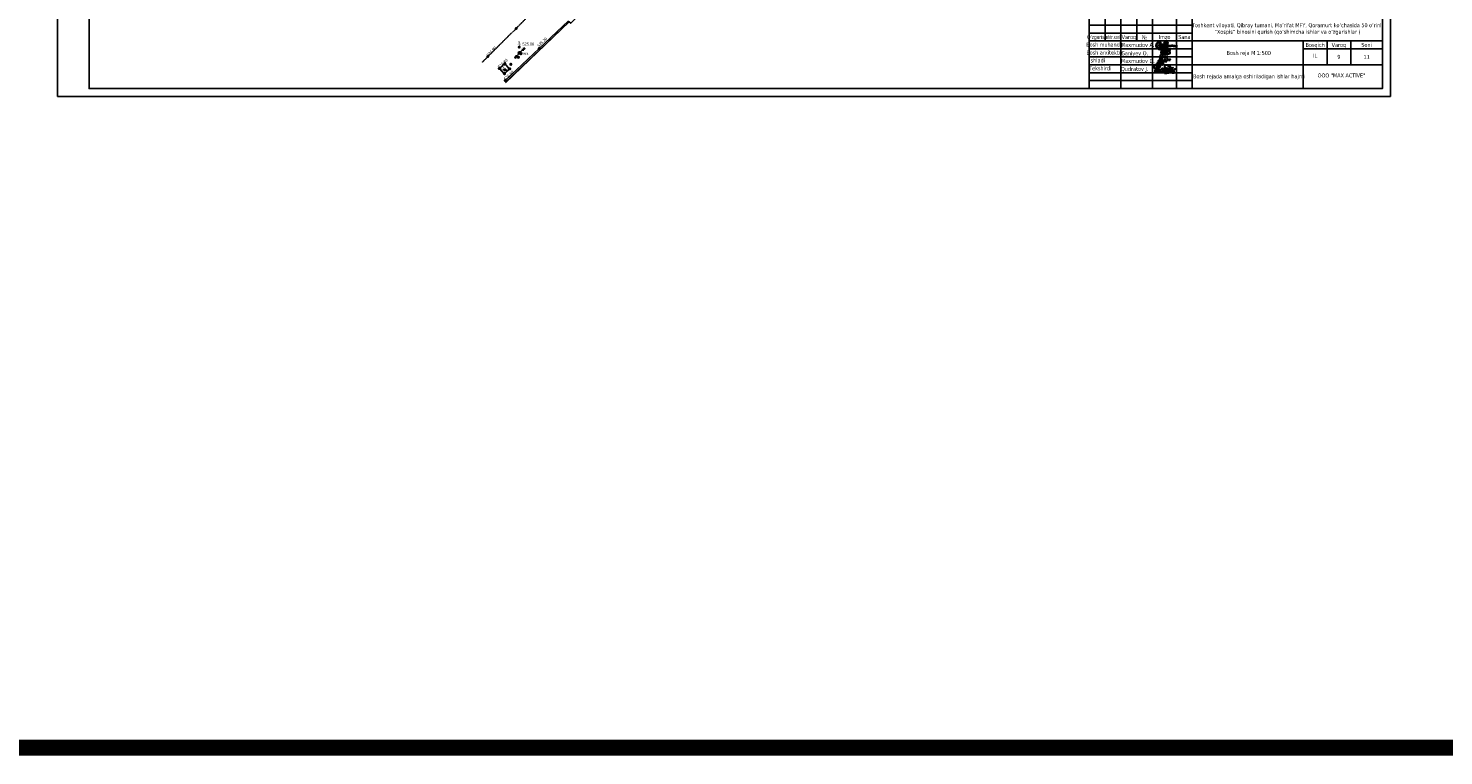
# Model space of a CAD drawing. Header units: millimetres. Extents: x 767170 to 66149698, y -983507 to 2493658.
# Tile 382 of 656: x 4509352 to 4955828, y -983507 to -754105. Entities that reach past the tile are written whole.
import ezdxf
from ezdxf.enums import TextEntityAlignment as Align

# ---------------------------------------------------------------- set-up
doc = ezdxf.new("R2010")
doc.units = ezdxf.units.MM
doc.linetypes.add('Д_ТРОТ_ТРУБА', pattern=[3, 1.5, -1.5])
for name, color, linetype in [('(013) Газ', 30, 'ИК_Газопровод -------г--------'), ('(016) Кабель', 1, 'Continuous'), ('(022) Возд. Линии', 7, 'Continuous'), ('(025) Дорога', 7, 'Continuous'), ('(035) Откосы', 7, 'Continuous'), ('(038) Деревья', 7, 'Continuous'), ('(040) Ограда', 7, 'Continuous'), ('V-NODE-TEXT', 11, 'Continuous'), ('Пикет', 7, 'Continuous')]:
    doc.layers.add(name, color=color, linetype=linetype)
doc.layers.add('ВВГ 3х2.5', color=5, linetype='Continuous', lineweight=40)
doc.styles.add('BM-431', font='txt')
doc.styles.add('COMPLEX', font='tahoma.ttf')
doc.styles.add('D-431', font='txt')
doc.styles.get("Standard").update_dxf_attribs({"font": 'isocpeui.ttf'})
doc.linetypes.add('GAZ_VOZDUSH', pattern='A,1,-2,["~",Standard,S=3,R=0,X=-1.5,Y=-1.5],-1,10', length=14)
doc.linetypes.add('ИК_Газопровод -------г--------', pattern='A,9,-0.6,["Г",Standard,S=1.2,R=0,X=0,Y=-0.6],-1.2', length=10.8)
doc.linetypes.add('ОГРАДА_БЕТ', pattern='A,4,["|",Standard,S=0.8,R=0,X=0,Y=-0.8],4', length=8)
doc.linetypes.add('ПОДПОРНАЯ СТЕНКА', pattern='A,2,["V",Standard,S=1.2,R=0,X=0,Y=-1.2],0.2,["V",Standard,S=0.8,R=0,X=0,Y=-0.8],0.25,["V",Standard,S=0.3,R=0,X=0,Y=-0.3],0.25', length=2.7)

# ---------------------------------------------------------------- blocks, each defined once
blk = doc.blocks.new('A$C77aec0c1')
at = {"color": 184, "lineweight": 30}
for points in [[(-78, 25), (-78, 20), (-80, 15), (-83, 15), (-86, 18), (-88, 25), (-88, 33), (-86, 42), (-83, 45), (-80, 45), (-75, 37), (-71, 24), (-70, 13), (-71, 2), (-72, -8), (-74, -12), (-77, -12), (-79, -10), (-81, -3), (-81, 3), (-79, 6), (-76, 8), (-74, 9)], [(-70, 9), (-64, 15), (-63, 26), (-65, 36), (-66, 41), (-66, 40), (-65, 39), (-64, 31), (-63, 26), (-62, 17), (-61, 8), (-61, -1), (-60, -9), (-59, -12), (-60, -10), (-60, -9), (-61, 4), (-62, 10), (-62, 15), (-62, 17), (-61, 15), (-58, 16), (-57, 21), (-57, 31), (-56, 37), (-53, 40), (-50, 40), (-46, 35), (-45, 30), (-46, 26), (-49, 25), (-50, 25)], [(-57, 20), (-56, 12), (-53, 2), (-51, -4), (-48, -7), (-43, -8), (-40, -6), (-39, -1), (-40, 3), (-41, 6), (-44, 8), (-47, 7), (-48, 6)], [(-30, 1), (-30, 17), (-28, 20), (-26, 20), (-21, 14), (-19, 5), (-17, -7), (-19, -11), (-22, -11), (-24, -8), (-23, -1), (-20, 7), (-17, 14), (-14, 19), (-10, 18), (-6, 11), (-5, -2), (-5, -9), (-9, -10), (-12, -7), (-11, 0), (-8, 6), (-7, 13), (-5, 18), (0, 21), (4, 18), (6, 10), (7, 1), (8, -7), (5, -9), (0, -8), (0, -1), (3, 7), (8, 16), (11, 20), (16, 20), (19, 13), (20, 1), (19, -6), (17, -9), (14, -9), (12, -1), (15, 7), (20, 14), (24, 20), (31, 21), (35, 15), (36, 1), (34, -6), (29, -6), (27, -3), (30, 6), (35, 12), (40, 19), (40, 25), (41, 24), (44, -5), (44, -4), (43, 10), (43, 12), (45, 17), (50, 21), (52, 22), (51, 22)], [(-10, 26), (-11, 31), (-6, 37), (1, 43), (6, 44), (10, 42), (12, 38), (15, 34), (18, 33), (25, 34), (29, 35), (34, 34), (35, 34)], [(43, 11), (45, 8), (48, 6), (52, 4), (55, 0), (58, -6), (59, -11), (59, -15), (57, -18), (52, -19), (48, -18), (46, -16), (46, -13), (48, -9), (51, -6), (55, -3), (58, 1), (62, 6), (67, 13), (70, 18)], [(-12, -17), (-3, -18), (8, -16), (18, -15), (25, -13), (31, -13)]]:
    blk.add_spline(points, degree=3, dxfattribs=at)
blk = doc.blocks.new('Odil Ganiyev')
at = {"color": 184, "lineweight": 30}
for points in [[(278218, -189288), (278220, -189298), (278251, -189229), (278258, -189294), (278315, -189206), (278295, -189231), (278320, -189288), (278380, -189198), (278355, -189239), (278384, -189286), (278449, -189192), (278428, -189223), (278438, -189281), (278515, -189197), (278494, -189208), (278505, -189282), (278604, -188932), (278563, -189514)], [(278174, -189155), (278173, -189633), (278135, -189699), (278036, -189702), (278008, -189605), (278074, -189469), (278128, -189405), (278218, -189288)], [(278009, -189095), (278081, -189029), (278139, -189055), (278204, -188993)], [(278213, -189509), (278316, -189388), (278340, -189483), (278421, -189425), (278521, -189382)]]:
    blk.add_spline(points, degree=3, dxfattribs=at)
for points, knots in [([(278604, -188939), (278630, -188908), (278658, -188890), (278746, -188897), (278776, -188980), (278743, -189054), (278691, -189101), (278617, -189118)], [0, 0, 0, 0, 59.3016868, 137.8344496, 232.6714706, 306.9556541, 371.4434607, 371.4434607, 371.4434607, 371.4434607]), ([(278093, -189111), (278063, -189124), (277979, -189180), (277976, -189469), (278121, -189357), (278159, -189260), (278167, -189222)], [0, 0, 0, 0, 84.0196501, 319.3343003, 434.0069741, 519.963926, 519.963926, 519.963926, 519.963926]), ([(278167, -189222), (278181, -189151), (278171, -189084), (278111, -189103), (278093, -189111)], [526.8260919, 526.8260919, 526.8260919, 526.8260919, 665.5590851, 706.3961258, 706.3961258, 706.3961258, 706.3961258]), ([(278396, -189316), (278466, -189243), (278495, -189145), (278487, -189009), (278378, -188944), (278332, -188998), (278319, -189020), (278305, -189050), (278280, -189134), (278300, -189288), (278388, -189386)], [0, 0, 0, 0, 210.3316615, 341.5442092, 437.9935387, 521.2099933, 521.2099933, 521.2099933, 602.6433944, 823.0151487, 823.0151487, 823.0151487, 823.0151487]), ([(278617, -189118), (278680, -189058), (278780, -189127), (278817, -189262), (278675, -189400), (278595, -189412), (278531, -189410)], [498.2112386, 498.2112386, 498.2112386, 498.2112386, 560.9624335, 628.5608441, 789.1848952, 992.2030793, 992.2030793, 992.2030793, 992.2030793])]:
    blk.add_open_spline(points, degree=3, knots=knots, dxfattribs=at)
blk = doc.blocks.new('A$C919267a4')
at = {"color": 184, "lineweight": 30}
for points in [[(-21.3, -6.1), (-26.6, -9.2), (-30, -12.6), (-31.7, -15.6), (-31.7, -17.4), (-30.8, -19.7), (-28.5, -22.1), (-26.4, -22.8), (-24.1, -22.1), (-22.8, -19.9), (-19.7, -13.8), (-13.8, 4.3), (-12.2, 9.7), (-8.9, 21.2), (-7.7, 23.3), (-6.4, 23.3), (-5.9, 20.4), (-14, 7.1), (-17.1, 3.7), (-18.8, 2.2), (-19.6, 2.2), (-19.6, 3.6), (-18.9, 3.6)], [(-14.8, -1.9), (-15, -1.4), (-15.4, -1.7), (-17.2, -7.9), (-16.8, -9.1), (-16.1, -9.5), (-13.5, -8.6), (-8.6, -0.6), (-8.6, 0.1), (-9.3, 0.3), (-9.8, -0.4), (-11.7, -5), (-11.7, -6.7), (-10, -8.1), (-5.8, -5), (-3.6, -1.3), (-3.6, 0), (-4, 0.5), (-4.7, -0.3), (-6.8, -4.2), (-6.8, -5.9), (-5.1, -5.9), (-2, -4.1), (0.1, -0.2), (0.1, 0), (-0.4, -1), (-1.5, -4.2), (2.8, -1.7), (3.5, 0), (3.4, 0), (3, -1.5), (3, -3.7), (11.1, 1.3), (13.9, 4.6), (16.5, 11), (17.2, 13.2), (16.1, 13.9), (14.7, 12.8), (12.1, 5.4), (8.5, -4.7), (4.2, -16.8), (1.8, -21), (-1.5, -22.6), (-6.9, -17.1), (-5.8, -13.2), (5.3, -6.4)], [(0.5, 7.1), (-0.3, 5.9), (0, 4.7), (2.3, 7.9), (-0.4, 13.3), (-10.2, 8.1), (-13.5, -1.1), (-14, -3.1), (-9.4, -6.1), (-3, -4.9), (17.5, 3.9), (36.4, 10.4), (43.8, 11.6), (45.2, 11.6), (41, 4.4), (39.6, 1.8), (39.6, -0.3)], [(17.9, 0.1), (19.5, 1.2), (19.5, -2.1), (22.2, -2.8), (26.1, 1), (28.7, 4.6), (25.6, 22), (16.9, 24), (8.4, 22.4), (-1.3, 15.8), (-3.7, 9.3), (-2.3, 4.9)], [(21.3, 8.5), (16.2, -4.1)]]:
    blk.add_spline(points, degree=3, dxfattribs=at)
blk = doc.blocks.new('A$Cd6f3408b')
at = {"color": 184, "lineweight": 40}
blk.add_spline([(616, 1465), (-947, -417), (-1252, -652), (-1377, -542), (-1370, -167), (-1260, 887), (-1268, 1192), (-1502, 1340), (-2010, 1192), (-2432, 864), (-2581, 457), (-2487, -160), (-2081, -581), (-1401, -855), (-979, -910), (-832, -860), (-636, -625), (-174, 654), (-43, 953), (324, 1461), (624, 1721), (355, 828), (-49, -105), (-207, -514), (-231, -808), (185, -251), (607, 468), (822, 863), (987, 1193), (892, 951), (736, 416), (641, 15), (607, -367), (663, -542), (819, -380), (1064, -55), (1091, 186), (911, 407), (586, 553), (127, 566), (-409, 538), (-1030, 443), (-1618, 290), (-1743, 217), (-1505, 24), (-1171, -9), (1352, 162), (2050, 232), (3192, 214), (4089, 40)], degree=3, dxfattribs=at)
blk = doc.blocks.new('A$C5df6ade7')
at = {"color": 0, "linetype": 'Continuous', "lineweight": -2}
for p, q in [((-87500, 27500), (-87500, 15000)), ((-82500, 27500), (-82500, 0)), ((-77500, 27500), (-77500, 15000)), ((-72500, 27500), (-72500, 0)), ((-65000, 27500), (-65000, 0)), ((-60000, 0), (-60000, 27495)), ((-92500, 25000), (-60000, 25000)), ((-92500, 22500), (-60000, 22500)), ((-60000, 22500), (0, 22500)), ((-92500, 20000), (-60000, 20000)), ((-92500, 17500), (-60000, 17500)), ((-92500, 15000), (0, 15000)), ((-25000, 0), (-25000, 15000)), ((-25000, 15000), (-25000, 0)), ((-17500, 15000), (-17500, 7500)), ((-10000, 15000), (-10000, 7500)), ((-92500, 12500), (-60000, 12500)), ((-92500, 10000), (-60000, 10000)), ((-25000, 12500), (0, 12500)), ((-92500, 7500), (-60000, 7500)), ((-92500, 5000), (-60000, 5000)), ((-60000, 7500), (0, 7500)), ((-92500, 2500), (-60000, 2500))]:
    blk.add_line(p, q, dxfattribs=at)
for points in [[(-92500, 27500), (0, 27500), (0, 0), (-92500, 0)], [(0, 0), (-92500, 0), (-92500, 27500), (0, 27500)]]:
    blk.add_lwpolyline(points, close=True, dxfattribs=at)
for points in [[(-48653, 27500), (-48653, 22500)], [(-6295, 27500), (-6295, 22500)]]:
    blk.add_lwpolyline(points)
blk.add_blockref('A$Cd6f3408b', (-68783, 13274))
for name, p, xscale, yscale, zscale in [('A$C919267a4', (-69537, 8612), 56.20031943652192, 56.20031943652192, 56.20031943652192), ('A$C77aec0c1', (-68252, 5613), 42.46449330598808, 42.46449330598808, 42.46449330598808)]:
    blk.add_blockref(name, p, dxfattribs=dict(xscale=xscale, yscale=yscale, zscale=zscale))
at = {"xscale": 3.545208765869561, "yscale": 3.545208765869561, "zscale": 3.545208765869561, "rotation": 351.5695638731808}
blk.add_blockref('Odil Ganiyev', (-946426, 819754), dxfattribs=at)
at = {"color": 0, "linetype": 'Continuous', "lineweight": -2, "style": 'COMPLEX'}
for s, p in [('2026-yil', (-55002, 24942)), ('BR', (-3274, 24900)), ('Varoq', (-80000, 16250)), ('№', (-75104, 16175)), ('Imzo', (-68750, 16250)), ('Sana', (-62500, 16250)), ('Bosqich', (-21250, 13750)), ('Varoq', (-13750, 13750)), ('Soni', (-5000, 13750)), ('Ishladi', (-90025, 8851)), ('Bosh reja М 1:500', (-42178, 11217)), ('IL', (-21250, 10326)), ('11', (-5000, 10000)), ('Tekshirdi', (-89033, 6386)), ('ООО "MAX ACTIVE"', (-12934, 4130))]:
    blk.add_text(s, height=1250, dxfattribs=at).set_placement(p, align=Align.MIDDLE_CENTER)
for s, width, p in [("O'zgarish", 0.75, (-90000, 16250)), ('Bosh muhandis', 0.85, (-87543, 13845)), ('Bosh arxitektor', 0.85, (-87539, 11336))]:
    blk.add_text(s, height=1250, dxfattribs=dict(at, width=width)).set_placement(p, align=Align.MIDDLE_CENTER)
at = {"color": 0, "linetype": 'Continuous', "lineweight": -2, "style": 'COMPLEX', "width": 0.648216}
blk.add_text('Ishtr.soni', height=1250, dxfattribs=at).set_placement((-87373, 15605), (-82748, 15605), align=Align.FIT)
at = {"color": 0, "linetype": 'Continuous', "lineweight": -2, "style": 'COMPLEX'}
for s, p in [('Maxmudov A.', (-82497, 13118)), ('Ganiyev O.', (-82453, 10489)), ('Maxmudov D.', (-82497, 8089)), ('Qudratov J.', (-82497, 5562))]:
    blk.add_text(s, height=1250, dxfattribs=at).set_placement(p)
at = {"insert": (-30000, 18750), "char_height": 1250, "width": 60000, "attachment_point": 5, "style": 'COMPLEX'}
blk.add_mtext('Toshkent viloyati, Qibray tumani, Ma’rifat MFY, Qoramurt ko‘chasida 50 o‘rinli “Xospis” binosini qurish (qo‘shimcha ishlar va o‘zgarishlar )', dxfattribs=at)
blk = doc.blocks.new('A11111111111')
blk.add_lwpolyline([(-186450, -2503181), (654550, -2503181), (654550, -1909181), (-186450, -1909181)], close=True)
for points in [[(649550, -2498181), (-166450, -2498181), (-166450, -1914181), (649550, -1914181), (649550, -2498181)], [(654550, -2498181), (654550, -1914181)]]:
    blk.add_lwpolyline(points)
at = {"xscale": 2.00000000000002, "yscale": 2.00000000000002, "zscale": 2.00000000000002}
blk.add_blockref('A$C5df6ade7', (649552, -2498181), dxfattribs=at)
blk = doc.blocks.new('U1081')
at = {"color": 7, "const_width": 0.375}
blk.add_lwpolyline([(0.0125, 0.0125, 1), (-0.0125, -0.0125, 1), (0.0125, 0.0125)], format="xyb", close=True, dxfattribs=at)
at = {"color": 7}
blk.add_circle((0, 0), 0.5, dxfattribs=at)
at = {"color": 4, "oblique": 15}
blk.add_attdef('Z', (1.177455, -0.732602), '', height=2, dxfattribs=at)
blk = doc.blocks.new('ell')
at = {"const_width": 0.05}
for points in [[(0, 0.8), (-0.5, 0.3)], [(0, 1.2), (-0.44, 0.76)], [(0, 1.6), (-0.39, 1.21)], [(0, 2), (-0.33, 1.67)], [(0, 0), (0, 2)], [(0, 2), (0.33, 1.67)], [(0, 1.6), (0.39, 1.21)], [(0, 1.2), (0.44, 0.76)], [(0, 0.8), (0.5, 0.3)], [(0, 0), (0.38, 0)]]:
    blk.add_lwpolyline(points, dxfattribs=at)
blk = doc.blocks.new('asdaw1234141')
at = {"layer": '(013) Газ', "linetype": 'GAZ_VOZDUSH', "ltscale": 600, "flags": 128}
blk.add_lwpolyline([(18190, -35262), (9748, -44491), (-36618, -92749), (-37103, -92367), (-57221, -111523)], dxfattribs=at)
at = {"layer": '(016) Кабель', "color": 0}
for p, q in [((-57523, -107756, 524797), (-57533, -107013, 524797)), ((-57533, -107013, 524797), (-56850, -107744, 524797)), ((-58035, -107208, 524797), (-57523, -107756, 524797)), ((-57249, -107500, 524797), (-57066, -107329, 524797)), ((-56850, -107744, 524797), (-57249, -107500, 524797)), ((-57066, -107329, 524797), (-56850, -107744, 524797))]:
    blk.add_line(p, q, dxfattribs=at)
at = {"layer": '(016) Кабель', "color": 0, "linetype": 'ByBlock', "const_width": 125, "elevation": 524548}
blk.add_lwpolyline([(-52592, -102442, 1), (-52219, -102410, 1)], format="xyb", close=True, dxfattribs=at)
at = {"layer": '(016) Кабель', "color": 0, "elevation": 524843}
blk.add_lwpolyline([(-58982, -107022), (-57468, -105608), (-56016, -107162), (-57531, -108577)], close=True, dxfattribs=at)
at = {"layer": '(022) Возд. Линии'}
for p, q in [((-52927, -102295, 524466), (-54297, -103752, 524466)), ((-52575, -101941, 524466), (-51122, -100565, 524466)), ((-51485, -100909, 524466), (-52020, -101071, 524466)), ((-51485, -100909, 524466), (-51676, -101435, 524466)), ((-51122, -100565, 524466), (-51657, -100728, 524466)), ((-51122, -100565, 524466), (-51313, -101091, 524466)), ((-54297, -103752, 524466), (-54137, -103216, 524466)), ((-54297, -103752, 524466), (-53773, -103559, 524466)), ((-53955, -103387, 524466), (-53794, -102852, 524466)), ((-53955, -103387, 524466), (-53430, -103194, 524466))]:
    blk.add_line(p, q, dxfattribs=at)
at = {"layer": '(025) Дорога', "linetype": 'Д_ТРОТ_ТРУБА', "elevation": 524612}
blk.add_lwpolyline([(-64493, -105070), (-53854, -94447), (-47824, -88199), (-45983, -86685), (-44042, -84841), (-41326, -81884), (-39588, -79458), (-31164, -70747), (-21589, -60944), (-12051, -51459), (-2009, -41732), (6767, -33428), (12566, -27815), (14277, -26160)], dxfattribs=at)
at = {"layer": '(035) Откосы', "linetype": 'ПОДПОРНАЯ СТЕНКА', "elevation": 524589}
blk.add_lwpolyline([(-57602, -108781), (-55834, -107130), (-57427, -105424), (-59195, -107075)], close=True, dxfattribs=at)
at = {"layer": '(040) Ограда', "linetype": 'ОГРАДА_БЕТ', "elevation": 524372}
blk.add_lwpolyline([(-57303, -110837), (-46575, -100737), (-37378, -91968)], dxfattribs=at)
at = {"layer": '(040) Ограда', "elevation": 524372}
blk.add_lwpolyline([(-57028, -111128), (-46299, -101027), (-37063, -92221)], dxfattribs=at)
at = {"color": 7, "const_width": 188, "elevation": 524466}
blk.add_lwpolyline([(-52750, -102106, 1), (-52762, -102119, 1), (-52750, -102106)], format="xyb", close=True, dxfattribs=at)
at = {"color": 7}
blk.add_circle((-52756, -102112, 524466), 250, dxfattribs=at)
at = {"layer": 'Пикет', "color": 7, "linetype": 'ByBlock', "lineweight": -2, "transparency": 16777216}
for p in [(-53854, -94447, 525198), (-52908, -100345, 525081), (-52756, -102112, 524759), (-52406, -102426, 524841), (-46575, -100737, 525204), (-62725, -103305, 524905), (-59195, -107075, 524882), (-58962, -107006, 525136), (-57471, -105639, 525112), (-57422, -105419, 524938), (-55996, -107146, 525090), (-55834, -107130, 524721), (-55532, -105722, 524642), (-53134, -103521, 524727), (-57568, -108741, 524709), (-57511, -108514, 525090), (-57303, -110837, 524665)]:
    blk.add_point(p, dxfattribs=at)
at = {"layer": '(022) Возд. Линии', "xscale": 499.9999999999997, "yscale": 499.9999999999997, "zscale": 499.9999999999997, "rotation": 4.802156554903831}
for p in [(-55532, -105722, 524349), (-53134, -103521, 524434)]:
    blk.add_blockref('U1081', p, dxfattribs=at)
at = {"layer": '(038) Деревья', "linetype": 'Continuous', "xscale": 1000, "yscale": 1000, "zscale": 1000}
blk.add_blockref('ell', (-52908, -100345, 524788), dxfattribs=at)
at = {"layer": '(016) Кабель', "color": 0, "linetype": 'ByBlock', "style": 'BM-431'}
blk.add_text('вых.', height=875, dxfattribs=at).set_placement((-52118, -102733, 524548))
at = {"layer": '(016) Кабель', "color": 0}
blk.add_text('м', height=875, rotation=134.33398, dxfattribs=at).set_placement((-57444, -106746, 524797))
at = {"color": 4, "oblique": 15}
for p in [(7915, -43169, 526510), (-14957, -65237, 525926), (-30354, -80716, 525694), (-52139, -102428, 524466)]:
    blk.add_attdef('Z', p, '', height=1000, rotation=4.80216, dxfattribs=at)
at = {"layer": 'V-NODE-TEXT', "color": 7, "linetype": 'ByBlock', "char_height": 875, "attachment_point": 4, "style": 'D-431'}
for s, insert, rotation in [('{\\fD431|b0|i0|c0|p34;525.20}', (-46982, -99993, 525204), 43.65725), ('{\\fD431|b0|i0|c0|p34;524.90}', (-62951, -102937, 524905), 44.95532), ('{\\fD431|b0|i0|c0|p34;524.88}', (-59409, -106700, 524882), 43.12677), ('{\\fD431|b0|i0|c0|p34;524.66}', (-57517, -110462, 524665), 43.27127)]:
    blk.add_mtext(s, dxfattribs=dict(at, insert=insert, rotation=rotation))
at = {"layer": 'V-NODE-TEXT', "color": 7, "linetype": 'ByBlock', "insert": (-51847, -99342, 525081), "char_height": 875, "attachment_point": 4, "style": 'D-431'}
blk.add_mtext('{\\fD431|b0|i0|c0|p34;525.08}', dxfattribs=at)

msp = doc.modelspace()

# ---------------------------------------------------------------- linework, layer by layer
at = {"color": 5, "const_width": 5000}
msp.add_lwpolyline([(769670.35, -316390.45), (6017589.4, -316390.45), (6017589.4, -981006.92), (769670.35, -981006.92)], close=True, dxfattribs=at)

# ---------------------------------------------------------------- block references
at = {"xscale": 0.5, "yscale": 0.5, "zscale": 0.5}
msp.add_blockref('A11111111111', (4611748.15, 475993.25), dxfattribs=at)
at = {"layer": 'ВВГ 3х2.5', "color": 1, "lineweight": 40}
msp.add_blockref('asdaw1234141', (4717083.06, -659734.05), dxfattribs=at)

# ---------------------------------------------------------------- texts
at = {"color": 0, "linetype": 'Continuous', "lineweight": -2, "style": 'COMPLEX'}
msp.add_text('9', height=1250, dxfattribs=at).set_placement((4922774.23, -763097.37), align=Align.MIDDLE_CENTER)
at = {"char_height": 1250, "style": 'COMPLEX'}
for s, insert, width, attachment_point in [('\\pi7218.46655;Bino va inshootlar\\P\\pi7662.55654; joylashuvi rejasi', (2631291.24, -766973.63), 27867.927, 1), ("\\pi7608.5779;Yo'l va maydonlar\\P\\pi8069.45769; joylashuvi rejasi", (3081642.02, -766937.15), 28681.7293, 1), ('Bosh rejada amalga oshiriladigan ishlar hajmi', (4894407.64, -769429.53), 34233.1768, 5), ('\\pi1470.26936;Yer ishlarining kartogrammasi', (3981769.26, -769103.94), 25420.391, 1), ('\\pi1570.58836;Maydonning loyihadagi relyefi', (4432012.42, -768359.33), 25420.391, 1)]:
    msp.add_mtext(s, dxfattribs=dict(at, insert=insert, width=width, attachment_point=attachment_point))

doc.saveas('drawing.dxf')
